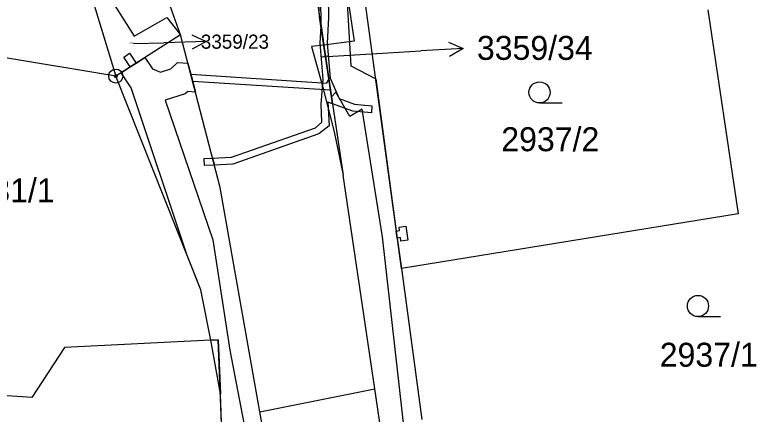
# Model space of a CAD drawing. Extents: x -755819 to -753140, y -1169796 to -1166000.
# Drawn here: x -754273.2 to -754220.6, y -1168719.7 to -1168691.4 of the extents above; entities that cross this region are included whole.
import ezdxf

# ---------------------------------------------------------------- set-up
doc = ezdxf.new("R2010")
doc.units = 0
for name, color, linetype in [('Vrstva 1', 7, 'Continuous'), ('Vrstva 16', 7, 'Continuous'), ('Vrstva 18', 7, 'Continuous'), ('Vrstva 24', 7, 'Continuous'), ('Vrstva 25', 7, 'Continuous'), ('Vrstva 27', 7, 'Continuous'), ('Vrstva 4', 7, 'Continuous'), ('Vrstva 62', 7, 'Continuous')]:
    doc.layers.add(name, color=color, linetype=linetype)

msp = doc.modelspace()

# ---------------------------------------------------------------- linework, layer by layer
at = {"layer": 'Vrstva 1'}
for p, q in [((-754268.04, -1168689.19), (-754266.04, -1168695.75)), ((-754251.85, -1168689.71), (-754251.58, -1168691.56)), ((-754266.33, -1168690.42), (-754264.73, -1168692.91)), ((-754249.55, -1168690.42), (-754249.14, -1168693.28)), ((-754245.78, -1168709.39), (-754248.3, -1168690.8)), ((-754224.05, -1168691.06), (-754221.88, -1168705.53)), ((-754264.73, -1168692.91), (-754262.43, -1168691.6)), ((-754262.43, -1168691.6), (-754261.44, -1168692.82)), ((-754251.58, -1168691.56), (-754251.48, -1168692.19)), ((-754266.04, -1168695.75), (-754287.7, -1168692.16)), ((-754251.48, -1168692.19), (-754251.28, -1168693.55)), ((-754261.44, -1168692.82), (-754266.04, -1168695.75)), ((-754258.63, -1168703.66), (-754261.44, -1168692.82)), ((-754249.14, -1168693.28), (-754251.28, -1168693.55)), ((-754251.28, -1168693.55), (-754252.16, -1168693.66)), ((-754252.16, -1168693.66), (-754251.41, -1168696.37)), ((-754251.28, -1168693.55), (-754250.81, -1168696.76)), ((-754260.01, -1168710.91), (-754266.04, -1168695.75)), ((-754251.41, -1168696.37), (-754250.55, -1168699.71)), ((-754250.81, -1168696.76), (-754250.67, -1168697.71)), ((-754250.67, -1168697.71), (-754249.92, -1168702.77)), ((-754250.55, -1168699.71), (-754249.92, -1168702.77)), ((-754247.67, -1168717.93), (-754249.92, -1168702.77)), ((-754255.82, -1168719.56), (-754258.63, -1168703.66)), ((-754221.88, -1168705.53), (-754245.78, -1168709.39)), ((-754245.78, -1168709.39), (-754244.32, -1168720.12)), ((-754259.29, -1168714.48), (-754260.01, -1168710.91)), ((-754259.29, -1168714.48), (-754269.69, -1168715)), ((-754258.78, -1168714.45), (-754259.29, -1168714.48)), ((-754258.37, -1168724.44), (-754258.78, -1168714.45)), ((-754269.69, -1168715), (-754272, -1168718.56)), ((-754272, -1168718.56), (-754277.2, -1168718.2)), ((-754255.82, -1168719.56), (-754247.67, -1168717.93)), ((-754246.64, -1168724.92), (-754247.67, -1168717.93)), ((-754253.86, -1168730.68), (-754255.82, -1168719.56))]:
    msp.add_line(p, q, dxfattribs=at)
at = {"layer": 'Vrstva 16'}
for p, q in [((-754264.78, -1168693.45), (-754262.63, -1168693.39)), ((-754259.631, -1168693.301), (-754262.63, -1168693.39)), ((-754251.42, -1168694.39), (-754244.4, -1168693.97)), ((-754241.405, -1168693.794), (-754244.4, -1168693.97))]:
    msp.add_line(p, q, dxfattribs=at)
for points in [[(-754260.646, -1168692.831), (-754259.631, -1168693.301), (-754260.616, -1168693.831)], [(-754242.433, -1168693.354), (-754241.405, -1168693.794), (-754242.374, -1168694.352)]]:
    msp.add_lwpolyline(points, dxfattribs=at)
at = {"layer": 'Vrstva 24'}
for radius in [0.5, 0.1]:
    msp.add_circle((-754266.04, -1168695.75), radius, dxfattribs=at)
at = {"layer": 'Vrstva 25'}
for p, q in [((-754235.98, -1168697.66), (-754234.38, -1168697.66)), ((-754224.74, -1168712.81), (-754223.14, -1168712.81))]:
    msp.add_line(p, q, dxfattribs=at)
for centre in [(-754235.98, -1168696.91), (-754224.74, -1168712.06)]:
    msp.add_circle(centre, 0.75, dxfattribs=at)
at = {"layer": 'Vrstva 27'}
for p, q in [((-754251.58, -1168691.56), (-754252.44, -1168678.08)), ((-754250.04, -1168684.04), (-754249.36, -1168695.02)), ((-754251.48, -1168692.19), (-754251.49, -1168688.56)), ((-754250.99, -1168688.52), (-754250.95, -1168691.6)), ((-754268.04, -1168689.19), (-754266.04, -1168695.75)), ((-754250.93, -1168695.94), (-754251.58, -1168691.56)), ((-754250.95, -1168691.6), (-754251.05, -1168693.41)), ((-754266.04, -1168695.75), (-754287.7, -1168692.16)), ((-754251.55, -1168693.41), (-754251.48, -1168692.19)), ((-754250.67, -1168697.71), (-754251.48, -1168692.19)), ((-754251.48, -1168692.19), (-754251.28, -1168693.55)), ((-754251.34, -1168695.97), (-754251.55, -1168693.41)), ((-754251.05, -1168693.41), (-754250.84, -1168695.91)), ((-754251.28, -1168693.55), (-754250.81, -1168696.76)), ((-754265.48, -1168694.41), (-754265.06, -1168694.13)), ((-754265.02, -1168695.1), (-754265.48, -1168694.41)), ((-754265.06, -1168694.13), (-754264.6, -1168694.83)), ((-754264.6, -1168694.83), (-754263.97, -1168694.43)), ((-754263.97, -1168694.43), (-754263.44, -1168695.23)), ((-754265.02, -1168695.1), (-754264.6, -1168694.83)), ((-754264.6, -1168694.83), (-754265.02, -1168695.1)), ((-754262.14, -1168695.23), (-754261.66, -1168694.79)), ((-754261.66, -1168694.79), (-754260.92, -1168694.84)), ((-754260.92, -1168694.84), (-754260.72, -1168695.61)), ((-754249.36, -1168695.02), (-754247.6, -1168695.94)), ((-754265.66, -1168695.51), (-754265.02, -1168695.1)), ((-754264.95, -1168696.58), (-754265.66, -1168695.51)), ((-754263.44, -1168695.23), (-754262.88, -1168695.47)), ((-754262.88, -1168695.47), (-754262.14, -1168695.23)), ((-754260.72, -1168695.61), (-754260.58, -1168696.13)), ((-754260.58, -1168696.13), (-754260.72, -1168695.61)), ((-754260.72, -1168695.61), (-754251.08, -1168696.25)), ((-754251.48, -1168697.75), (-754251.34, -1168695.97)), ((-754251.08, -1168696.25), (-754250.93, -1168695.94)), ((-754250.81, -1168696.76), (-754250.93, -1168695.94)), ((-754250.93, -1168695.94), (-754250.81, -1168696.76)), ((-754250.84, -1168695.91), (-754250.19, -1168697.35)), ((-754247.6, -1168695.94), (-754246.14, -1168706.76)), ((-754261, -1168708.41), (-754264.95, -1168696.58)), ((-754260.58, -1168696.13), (-754260.39, -1168696.89)), ((-754250.81, -1168696.76), (-754260.58, -1168696.13)), ((-754261.12, -1168697.01), (-754262.54, -1168697.46)), ((-754260.94, -1168696.85), (-754261.12, -1168697.01)), ((-754260.39, -1168696.89), (-754260.94, -1168696.85)), ((-754250.74, -1168697.23), (-754250.81, -1168696.76)), ((-754250.81, -1168696.76), (-754250.74, -1168697.23)), ((-754250.43, -1168696.9), (-754250.74, -1168697.23)), ((-754249.43, -1168698.61), (-754250.43, -1168696.9)), ((-754262.54, -1168697.46), (-754259.15, -1168707.36)), ((-754250.67, -1168697.71), (-754250.99, -1168697.59)), ((-754250.99, -1168697.59), (-754250.9, -1168699.27)), ((-754250.74, -1168697.23), (-754250.67, -1168697.71)), ((-754250.19, -1168697.35), (-754249.1, -1168697.74)), ((-754251.42, -1168699.03), (-754251.48, -1168697.75)), ((-754249.22, -1168698.24), (-754250.67, -1168697.71)), ((-754248.56, -1168698.1), (-754249.43, -1168698.61)), ((-754249.1, -1168697.74), (-754247.87, -1168697.86)), ((-754247.13, -1168707.16), (-754248.56, -1168698.1)), ((-754247.87, -1168697.86), (-754247.91, -1168698.36)), ((-754247.91, -1168698.36), (-754249.22, -1168698.24)), ((-754251.88, -1168699.41), (-754251.42, -1168699.03)), ((-754257.83, -1168701.51), (-754251.88, -1168699.41)), ((-754250.9, -1168699.27), (-754251.64, -1168699.85)), ((-754251.64, -1168699.85), (-754257.73, -1168702.01)), ((-754259.78, -1168701.6), (-754259.17, -1168701.57)), ((-754259.76, -1168702.1), (-754259.78, -1168701.6)), ((-754259.17, -1168701.57), (-754257.83, -1168701.51)), ((-754259.17, -1168701.57), (-754259.04, -1168702.07)), ((-754259.04, -1168702.07), (-754259.17, -1168701.57)), ((-754259.04, -1168702.07), (-754259.76, -1168702.1)), ((-754257.73, -1168702.01), (-754259.04, -1168702.07)), ((-754245.95, -1168706.46), (-754245.46, -1168706.39)), ((-754245.91, -1168706.7), (-754245.95, -1168706.46)), ((-754245.46, -1168706.39), (-754245.32, -1168707.38)), ((-754246.14, -1168706.76), (-754245.91, -1168706.7)), ((-754246.14, -1168706.76), (-754246.07, -1168707.26)), ((-754246.07, -1168707.26), (-754246.14, -1168706.76)), ((-754259.15, -1168707.36), (-754257.95, -1168715.2)), ((-754245.41, -1168722.21), (-754247.13, -1168707.16)), ((-754245.84, -1168707.21), (-754246.07, -1168707.26)), ((-754246.07, -1168707.26), (-754245.78, -1168709.39)), ((-754245.81, -1168707.45), (-754245.84, -1168707.21)), ((-754245.32, -1168707.38), (-754245.81, -1168707.45)), ((-754260.01, -1168710.91), (-754261, -1168708.41)), ((-754245.78, -1168709.39), (-754244.32, -1168720.12)), ((-754259.29, -1168714.48), (-754260.01, -1168710.91)), ((-754258.78, -1168714.45), (-754259.29, -1168714.48)), ((-754259.29, -1168714.48), (-754258.78, -1168714.45)), ((-754258.62, -1168718.29), (-754259.29, -1168714.48)), ((-754258.62, -1168718.29), (-754258.78, -1168714.45)), ((-754258.78, -1168714.45), (-754258.62, -1168718.29)), ((-754257.95, -1168715.2), (-754256.01, -1168725.3)), ((-754258.37, -1168724.44), (-754258.62, -1168718.29))]:
    msp.add_line(p, q, dxfattribs=at)
at = {"layer": 'Vrstva 4'}
msp.add_line((-754261.44, -1168692.82), (-754266.09, -1168679.8), dxfattribs=at)

# ---------------------------------------------------------------- texts
at = {"layer": 'Vrstva 16'}
msp.add_text('3359/34', height=1.7, dxfattribs=at).set_placement((-754240.423, -1168694.6))
at = {"layer": 'Vrstva 18'}
for s, height, p in [('3359/23', 0.1, (-754265.085, -1168693.45)), ('3359/34', 0.1, (-754251.406, -1168694.39)), ('2937/2', 1.7, (-754238.693, -1168701.08)), ('3331/1', 1.7, (-754277.333, -1168704.71)), ('2937/1', 1.7, (-754227.453, -1168716.37))]:
    msp.add_text(s, height=height, dxfattribs=at).set_placement(p)
at = {"layer": 'Vrstva 62'}
msp.add_text('3359/23', height=1, dxfattribs=at).set_placement((-754260.008, -1168693.81))

doc.saveas('drawing.dxf')
